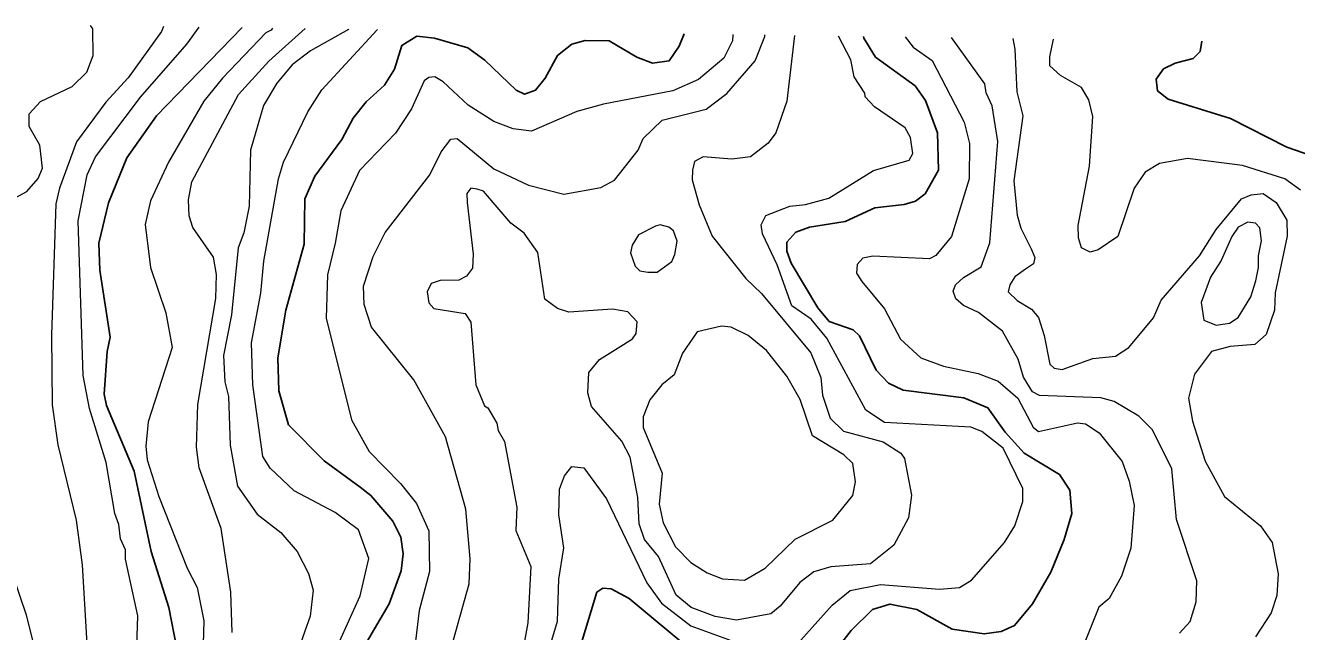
# Model space of a CAD drawing. Extents: x 673.6 to 698.9, y 7012 to 7040.1.
# Drawn here: x 678.962 to 680.672, y 7039.163 to 7039.977 of the extents above; entities that cross this region are included whole.
import ezdxf

# ---------------------------------------------------------------- set-up
doc = ezdxf.new("R2010")
doc.units = 0
doc.header["$LTSCALE"] = 0.032
doc.layers.add('1', color=7, linetype='Continuous', lineweight=25)
doc.layers.add('2', color=7, linetype='Continuous', lineweight=13)

msp = doc.modelspace()

# ---------------------------------------------------------------- linework, layer by layer
at = {"layer": '1'}
for points in [[(679.2538, 7039.9743), (679.1388, 7039.8556), (679.0987, 7039.7992), (679.074, 7039.7388), (679.061, 7039.6849), (679.0626, 7039.6487), (679.0765, 7039.5583), (679.0724, 7039.5394), (679.0682, 7039.4821), (679.0714, 7039.4665), (679.1084, 7039.3784), (679.1313, 7039.2705), (679.155, 7039.1952), (679.1653, 7039.1425)], [(679.4452, 7039.8968), (679.4586, 7039.9183), (679.4687, 7039.9503), (679.4888, 7039.9629), (679.5125, 7039.9602), (679.5573, 7039.947), (679.5803, 7039.9306), (679.6223, 7039.8902), (679.6335, 7039.8847), (679.6483, 7039.8902), (679.6614, 7039.9064), (679.678, 7039.9369), (679.6973, 7039.952), (679.7151, 7039.9568), (679.7474, 7039.9566), (679.7845, 7039.9345), (679.8054, 7039.9265), (679.8281, 7039.9297), (679.8414, 7039.9492), (679.8483, 7039.9659)], [(680.0891, 7039.9625), (680.0895, 7039.9599), (680.1054, 7039.9347), (680.1588, 7039.896), (680.1728, 7039.8763), (680.1887, 7039.8331), (680.19, 7039.7826), (680.172, 7039.7509), (680.159, 7039.7413), (680.1441, 7039.7367), (680.1043, 7039.7324), (680.0645, 7039.714), (680.0166, 7039.7064), (679.9984, 7039.6994), (679.9864, 7039.6859), (679.9863, 7039.6738), (679.992, 7039.6581), (680.0278, 7039.598), (680.0433, 7039.5795), (680.0755, 7039.5682), (680.0839, 7039.5601), (680.1061, 7039.5143), (680.1228, 7039.4965), (680.1425, 7039.4871), (680.2241, 7039.477), (680.2566, 7039.4637), (680.2799, 7039.4309), (680.3054, 7039.4027), (680.3527, 7039.3742), (680.3666, 7039.3529), (680.3696, 7039.3218), (680.3592, 7039.2868), (680.3412, 7039.2428), (680.3167, 7039.2001), (680.2924, 7039.171), (680.2742, 7039.1632), (680.2516, 7039.1598), (680.2085, 7039.1663), (680.1612, 7039.1926), (680.1248, 7039.2), (680.1015, 7039.1929), (680.0725, 7039.1647), (680.0569, 7039.1442)], [(680.7414, 7039.7851), (680.6586, 7039.8137), (680.5827, 7039.852), (680.4991, 7039.8781), (680.4846, 7039.8893), (680.4827, 7039.905), (680.4927, 7039.9191), (680.5084, 7039.9264), (680.5325, 7039.9327), (680.5419, 7039.9421), (680.5442, 7039.956)], [(679.338, 7039.7444), (679.3517, 7039.7749), (679.3878, 7039.8242), (679.4031, 7039.8528), (679.4206, 7039.8744), (679.4452, 7039.8968)], [(679.412, 7039.133), (679.4515, 7039.2004), (679.4677, 7039.2445), (679.4701, 7039.2674), (679.4673, 7039.2897), (679.4564, 7039.3115), (679.4269, 7039.3459), (679.4124, 7039.357), (679.3641, 7039.3925), (679.3159, 7039.4406), (679.3033, 7039.4864), (679.3018, 7039.5308), (679.3125, 7039.5949), (679.3373, 7039.6835), (679.338, 7039.7444)], [(679.8598, 7039.1363), (679.7742, 7039.2074), (679.75, 7039.2203), (679.7389, 7039.2212), (679.7305, 7039.2161), (679.7077, 7039.1409)]]:
    msp.add_lwpolyline(points, dxfattribs=at)
at = {"layer": '2'}
for points in [[(678.9429, 7039.7423), (678.9643, 7039.7542), (678.9797, 7039.7716), (678.9853, 7039.7855), (678.9816, 7039.8163), (678.9673, 7039.8414), (678.9673, 7039.8584), (678.9824, 7039.875), (679.0254, 7039.8954), (679.0451, 7039.9144), (679.0536, 7039.9367), (679.0528, 7039.9728), (679.05, 7039.9772)], [(679.148, 7039.9758), (679.1454, 7039.969), (679.1006, 7039.907), (679.0704, 7039.8741), (679.0312, 7039.821), (679.008, 7039.7586), (679.0034, 7039.7374), (678.9976, 7039.561), (678.9985, 7039.4676), (679.0059, 7039.4141), (679.0306, 7039.3127), (679.0387, 7039.2526), (679.0502, 7039.0555), (679.0405, 7038.877), (679.0281, 7038.786), (679.0003, 7038.6897), (678.9894, 7038.6343), (678.9853, 7038.542), (678.9886, 7038.5101), (678.9819, 7038.3956), (678.9703, 7038.3299), (678.9528, 7038.2771)], [(679.1119, 7039.1294), (679.1135, 7039.1843), (679.0971, 7039.2605), (679.0971, 7039.2728), (679.0903, 7039.2878), (679.088, 7039.3068), (679.0824, 7039.3217), (679.0707, 7039.3901), (679.0487, 7039.4627), (679.0398, 7039.5068), (679.0331, 7039.7148), (679.0453, 7039.7766), (679.0565, 7039.8006), (679.1173, 7039.881), (679.1792, 7039.9522), (679.1961, 7039.9751)], [(679.2947, 7039.9737), (679.2929, 7039.971), (679.2858, 7039.9671), (679.2275, 7039.9065), (679.2024, 7039.8753), (679.1548, 7039.7936), (679.1305, 7039.7418), (679.1234, 7039.7098), (679.1307, 7039.652), (679.1513, 7039.5912), (679.1596, 7039.5445), (679.1275, 7039.4446), (679.1243, 7039.412), (679.1259, 7039.3939), (679.1416, 7039.3447), (679.1798, 7039.2484), (679.1932, 7039.2222), (679.2023, 7039.1777), (679.2006, 7039.1163)], [(679.2402, 7039.1617), (679.2384, 7039.2162), (679.2254, 7039.3016), (679.1959, 7039.3831), (679.1925, 7039.4109), (679.1941, 7039.4679), (679.2186, 7039.6106), (679.2195, 7039.6425), (679.2153, 7039.6659), (679.1876, 7039.7057), (679.1825, 7039.7214), (679.1818, 7039.7428), (679.1859, 7039.7673), (679.2488, 7039.8843), (679.2897, 7039.9292), (679.3383, 7039.9731)], [(679.3973, 7039.9723), (679.3969, 7039.9718), (679.3456, 7039.9431), (679.3209, 7039.9243), (679.3005, 7039.8996), (679.2824, 7039.8695), (679.2652, 7039.8099), (679.2631, 7039.7343), (679.2559, 7039.6987), (679.2484, 7039.6783), (679.2393, 7039.5886), (679.2287, 7039.5339), (679.2303, 7039.4987), (679.2352, 7039.4787), (679.2377, 7039.4134), (679.2473, 7039.3585), (679.274, 7039.3207), (679.306, 7039.2962), (679.3278, 7039.2708), (679.3431, 7039.2412), (679.3494, 7039.2187), (679.3452, 7039.1836), (679.2994, 7039.0546)], [(679.3274, 7039.0232), (679.4125, 7039.2112), (679.4241, 7039.2613), (679.41, 7039.2995), (679.3788, 7039.3229), (679.3235, 7039.352), (679.2916, 7039.3826), (679.2818, 7039.3982), (679.2681, 7039.4943), (679.2665, 7039.5509), (679.2787, 7039.6176), (679.2829, 7039.6606), (679.3027, 7039.7711), (679.3093, 7039.7936), (679.3422, 7039.8611), (679.361, 7039.8909), (679.4351, 7039.9711), (679.4358, 7039.9717)], [(679.9136, 7039.965), (679.9129, 7039.9566), (679.9016, 7039.9331), (679.8673, 7039.9047), (679.8328, 7039.8893), (679.7397, 7039.8714), (679.7038, 7039.8616), (679.6427, 7039.8353), (679.6184, 7039.8385), (679.5922, 7039.8481), (679.5578, 7039.8701), (679.5239, 7039.9016), (679.5129, 7039.9083), (679.5046, 7039.9073), (679.4986, 7039.9028), (679.4814, 7039.865), (679.4601, 7039.8326), (679.4114, 7039.7825), (679.3864, 7039.7281), (679.3789, 7039.6849), (679.3684, 7039.6421), (679.3667, 7039.5841), (679.4007, 7039.4476), (679.4246, 7039.405), (679.4669, 7039.362), (679.488, 7039.3351), (679.5047, 7039.2983), (679.5055, 7039.2437), (679.4916, 7039.1915), (679.4867, 7039.1503)], [(679.5319, 7039.1297), (679.559, 7039.2271), (679.5605, 7039.2608), (679.5547, 7039.3274), (679.5271, 7039.4247), (679.4847, 7039.5011), (679.4279, 7039.5721), (679.4177, 7039.6024), (679.417, 7039.6269), (679.4299, 7039.6668), (679.4462, 7039.6993), (679.5061, 7039.7767), (679.5214, 7039.8076), (679.5344, 7039.8244), (679.5429, 7039.8252), (679.5923, 7039.7845), (679.6386, 7039.7627), (679.6863, 7039.7506), (679.7361, 7039.7595), (679.7543, 7039.7696), (679.7863, 7039.8096), (679.7932, 7039.8253), (679.8187, 7039.8499), (679.8775, 7039.8649), (679.9054, 7039.8859), (679.9435, 7039.9298), (679.9566, 7039.9622), (679.9566, 7039.9644)], [(679.9965, 7039.9638), (679.9862, 7039.8756), (679.9714, 7039.8328), (679.9609, 7039.819), (679.9374, 7039.8007), (679.9122, 7039.7976), (679.8735, 7039.8007), (679.862, 7039.7944), (679.8592, 7039.783), (679.8589, 7039.7698), (679.8683, 7039.7362), (679.8856, 7039.6941), (679.931, 7039.6375), (679.9523, 7039.617), (680.0186, 7039.5376), (680.0321, 7039.5044), (680.034, 7039.4808), (680.0446, 7039.4499), (680.0625, 7039.4323), (680.1158, 7039.4179), (680.1394, 7039.4025), (680.1443, 7039.3957), (680.1539, 7039.3463), (680.1498, 7039.3158), (680.1301, 7039.2792), (680.0988, 7039.2542), (680.0454, 7039.2501), (680.0225, 7039.2435), (680.0038, 7039.2291), (679.9774, 7039.197), (679.9647, 7039.1869), (679.9183, 7039.1783), (679.89, 7039.1834), (679.8574, 7039.1956), (679.8373, 7039.212), (679.8138, 7039.2638), (679.7946, 7039.2867), (679.7876, 7039.3078), (679.7856, 7039.3432), (679.7757, 7039.3975), (679.7641, 7039.4189), (679.7236, 7039.4653), (679.7185, 7039.4836), (679.7201, 7039.5111), (679.7341, 7039.5283), (679.7593, 7039.544), (679.7786, 7039.5562), (679.7836, 7039.5636), (679.7848, 7039.579), (679.7723, 7039.5925), (679.7519, 7039.5961), (679.6931, 7039.5919), (679.6777, 7039.5968), (679.6606, 7039.6095), (679.6515, 7039.6721), (679.6332, 7039.6984), (679.6151, 7039.7117), (679.5783, 7039.7547), (679.5698, 7039.7573), (679.5613, 7039.7588), (679.556, 7039.7515), (679.5565, 7039.7394), (679.5646, 7039.6701), (679.5636, 7039.6512), (679.5556, 7039.6405), (679.5451, 7039.6352), (679.5199, 7039.6347), (679.508, 7039.6305), (679.5026, 7039.6195), (679.5048, 7039.6047), (679.5114, 7039.5972), (679.5537, 7039.5903), (679.5614, 7039.5786), (679.5679, 7039.4946), (679.5796, 7039.4664), (679.5842, 7039.4634), (679.5964, 7039.4428), (679.5981, 7039.4331), (679.6066, 7039.4183), (679.623, 7039.3303), (679.6216, 7039.2988), (679.642, 7039.2503), (679.6378, 7039.1747), (679.6283, 7039.1229)], [(680.277, 7039.4095), (680.2483, 7039.4317), (680.2337, 7039.4376), (680.1173, 7039.4438), (680.0923, 7039.4604), (680.0401, 7039.5571), (680.019, 7039.5828), (679.9928, 7039.6006), (679.973, 7039.6556), (679.9536, 7039.6973), (679.9518, 7039.7095), (679.9578, 7039.7219), (679.99, 7039.7346), (680.0114, 7039.7367), (680.0426, 7039.7451), (680.1026, 7039.7824), (680.1506, 7039.7963), (680.1557, 7039.8052), (680.1526, 7039.8266), (680.1453, 7039.8395), (680.1041, 7039.8678), (680.0916, 7039.8814), (680.0912, 7039.8863), (680.0767, 7039.9084), (680.0724, 7039.9309), (680.0558, 7039.9629)], [(680.1451, 7039.9617), (680.1559, 7039.9482), (680.1818, 7039.9303), (680.2246, 7039.8473), (680.2318, 7039.8187), (680.2312, 7039.771), (680.2075, 7039.6938), (680.1865, 7039.6681), (680.1782, 7039.6635), (680.1017, 7039.6674), (680.0883, 7039.6645), (680.0809, 7039.6561), (680.0799, 7039.6446), (680.0872, 7039.6331), (680.1175, 7039.5964), (680.139, 7039.5558), (680.1664, 7039.5308), (680.1969, 7039.5196), (680.2433, 7039.5096), (680.2703, 7039.4993), (680.2966, 7039.4764), (680.3176, 7039.4378), (680.3245, 7039.432), (680.3768, 7039.4433), (680.3879, 7039.4422), (680.4061, 7039.4302), (680.4369, 7039.3914), (680.4464, 7039.3653), (680.453, 7039.3322), (680.4488, 7039.2753), (680.4364, 7039.2375), (680.4198, 7039.2073), (680.4055, 7039.1959), (680.3834, 7039.1399)], [(680.5143, 7039.1611), (680.5285, 7039.1765), (680.5364, 7039.2032), (680.5376, 7039.2312), (680.5101, 7039.3134), (680.5039, 7039.3816), (680.4778, 7039.434), (680.4593, 7039.4522), (680.4261, 7039.4722), (680.4086, 7039.4769), (680.326, 7039.4801), (680.3163, 7039.4851), (680.3042, 7039.5046), (680.2974, 7039.529), (680.2763, 7039.5665), (680.2437, 7039.5918), (680.2237, 7039.6009), (680.2132, 7039.6098), (680.2098, 7039.6205), (680.2129, 7039.6289), (680.2238, 7039.6386), (680.2475, 7039.6531), (680.2591, 7039.6853), (680.2697, 7039.8213), (680.2622, 7039.8692), (680.2541, 7039.8868), (680.2524, 7039.899), (680.2078, 7039.9608)], [(680.2899, 7039.9596), (680.2926, 7039.9452), (680.2953, 7039.8879), (680.3034, 7039.8558), (680.2912, 7039.7683), (680.2959, 7039.7223), (680.301, 7039.705), (680.3146, 7039.6771), (680.3198, 7039.6655), (680.3177, 7039.6572), (680.3072, 7039.6498), (680.2926, 7039.6394), (680.2862, 7039.629), (680.2838, 7039.6195), (680.2958, 7039.6076), (680.315, 7039.5961), (680.3245, 7039.5849), (680.3321, 7039.5607), (680.3396, 7039.5224), (680.3456, 7039.5169), (680.3562, 7039.5149), (680.3975, 7039.5297), (680.4279, 7039.5328), (680.4459, 7039.5446), (680.4791, 7039.5844), (680.4896, 7039.6082), (680.5412, 7039.6678), (680.5634, 7039.7029), (680.5974, 7039.7445), (680.6106, 7039.7497), (680.6266, 7039.7513), (680.6442, 7039.7393), (680.6584, 7039.7158), (680.6591, 7039.694), (680.6429, 7039.6179), (680.6418, 7039.5949), (680.6309, 7039.5623), (680.6154, 7039.5485), (680.5825, 7039.5459), (680.5571, 7039.5391), (680.5344, 7039.509), (680.5262, 7039.4765), (680.5317, 7039.4456), (680.5487, 7039.3918), (680.5749, 7039.3444), (680.6231, 7039.3051), (680.6386, 7039.2829), (680.647, 7039.2404), (680.6449, 7039.2116), (680.6376, 7039.1882), (680.6165, 7039.1558)], [(680.6768, 7039.7561), (680.6556, 7039.7713), (680.599, 7039.7893), (680.5248, 7039.7983), (680.4875, 7039.7919), (680.4678, 7039.7802), (680.4533, 7039.7587), (680.4311, 7039.6935), (680.4046, 7039.6756), (680.3942, 7039.6728), (680.3823, 7039.6786), (680.3782, 7039.6918), (680.3778, 7039.7084), (680.393, 7039.7884), (680.3978, 7039.8549), (680.3922, 7039.8771), (680.3826, 7039.8938), (680.3543, 7039.9101), (680.3398, 7039.9231), (680.3397, 7039.9351), (680.3447, 7039.9588)], [(680.2347, 7039.2323), (680.279, 7039.2825), (680.2927, 7039.3053), (680.3033, 7039.3378), (680.3033, 7039.3552), (680.277, 7039.4095)], [(679.6687, 7039.1469), (679.678, 7039.1771), (679.6798, 7039.2336), (679.6863, 7039.2756), (679.6798, 7039.3197), (679.6806, 7039.3542), (679.6871, 7039.3723), (679.697, 7039.3848), (679.7134, 7039.3831), (679.7438, 7039.3414), (679.7979, 7039.2286), (679.8178, 7039.201), (679.8573, 7039.1708), (679.9261, 7039.1456)], [(678.9608, 7038.6814), (678.9732, 7038.7582), (678.9772, 7038.9022), (678.982, 7038.9446), (678.9796, 7039.0541), (678.9828, 7039.0866), (678.9756, 7039.1389), (678.964, 7039.1853), (678.927, 7039.2921)], [(680.0051, 7039.1517), (680.0471, 7039.1984), (680.0712, 7039.2182), (680.1121, 7039.2263), (680.1914, 7039.2198), (680.2185, 7039.2222), (680.2347, 7039.2323)]]:
    msp.add_lwpolyline(points, dxfattribs=at)
for points in [[(679.8096, 7039.7075), (679.7865, 7039.6959), (679.7781, 7039.6823), (679.776, 7039.6718), (679.7823, 7039.654), (679.7886, 7039.6477), (679.7991, 7039.6456), (679.8117, 7039.6456), (679.8316, 7039.6603), (679.8358, 7039.6697), (679.8389, 7039.6876), (679.8337, 7039.7012), (679.8274, 7039.7064), (679.8159, 7039.7096)], [(680.6099, 7039.6126), (680.617, 7039.6343), (680.6205, 7039.6519), (680.6205, 7039.6676), (680.6246, 7039.6878), (680.6222, 7039.7053), (680.6163, 7039.7116), (680.6061, 7039.7129), (680.5932, 7039.7064), (680.5847, 7039.6938), (680.5703, 7039.6615), (680.5559, 7039.6392), (680.5434, 7039.6051), (680.5468, 7039.5814), (680.5635, 7039.5748), (680.5816, 7039.5773), (680.593, 7039.585)], [(680.0042, 7039.4748), (679.986, 7039.506), (679.9589, 7039.5405), (679.9341, 7039.5609), (679.9113, 7039.5719), (679.8984, 7039.5731), (679.8654, 7039.5655), (679.8457, 7039.537), (679.8347, 7039.5081), (679.8181, 7039.4945), (679.802, 7039.4742), (679.7932, 7039.4515), (679.7931, 7039.4373), (679.8185, 7039.3759), (679.8144, 7039.3343), (679.8198, 7039.3089), (679.8363, 7039.2767), (679.857, 7039.2558), (679.8791, 7039.2421), (679.8996, 7039.2341), (679.9294, 7039.2322), (679.9571, 7039.2481), (679.9972, 7039.2872), (680.0481, 7039.3128), (680.0748, 7039.346), (680.0783, 7039.3644), (680.0749, 7039.3889), (680.0629, 7039.4003), (680.0207, 7039.4259)]]:
    msp.add_lwpolyline(points, close=True, dxfattribs=at)

doc.saveas('drawing.dxf')
